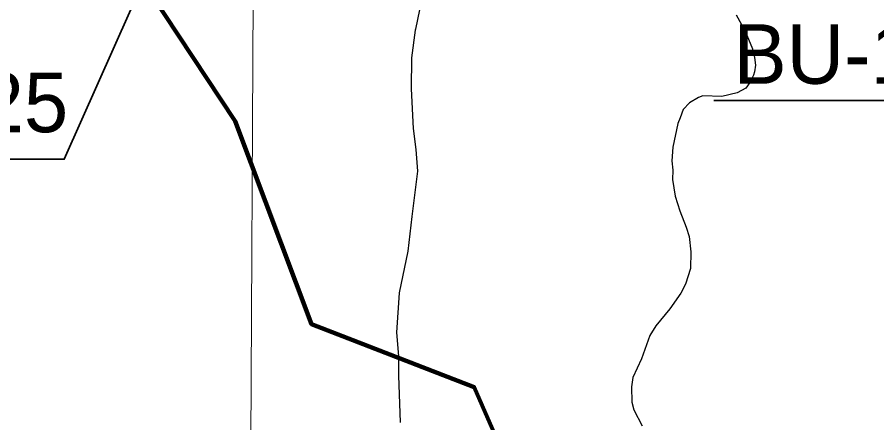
# Model space of a CAD drawing. Extents: x 553962 to 842807, y 8883888 to 9032388.
# Drawn here: x 718009 to 723783, y 8952150 to 8954876 of the extents above; entities that cross this region are included whole.
import ezdxf

# ---------------------------------------------------------------- set-up
doc = ezdxf.new("R2010")
doc.units = 0
doc.header["$LTSCALE"] = 150
for name, color, linetype, lineweight in [('1', 7, 'Continuous', 13), ('12', 7, 'Continuous', 25), ('24', 7, 'Continuous', 25), ('40', 7, 'Continuous', 60), ('9', 7, 'Continuous', 90)]:
    doc.layers.add(name, color=color, linetype=linetype, lineweight=lineweight)

msp = doc.modelspace()

# ---------------------------------------------------------------- linework, layer by layer
at = {"layer": '1'}
msp.add_lwpolyline([(719978.9, 9023574.5), (719561.6, 8949232.2), (719215.6, 8890710.6)], dxfattribs=at)
at = {"layer": '12'}
for points in [[(720826.5, 8955484.8), (720782.3, 8955108.3), (720776.9, 8955086.2), (720746.1, 8955018.2), (720711.5, 8954926.2), (720684.2, 8954796.2)], [(720684.2, 8954796.2), (720682.7, 8954789), (720658.4, 8954603.2), (720655.8, 8954395.5), (720668.3, 8954128.7), (720687.2, 8953986.8), (720697.4, 8953841), (720660.5, 8953536.3)], [(720660.5, 8953536.3), (720632.3, 8953303.6), (720574.4, 8953024), (720557, 8952757.4), (720570, 8952598.7), (720569.9, 8952467.6), (720580.3, 8952151.6)]]:
    msp.add_lwpolyline(points, dxfattribs=at)
at = {"layer": '24'}
msp.add_lwpolyline([(722838.2, 8954891), (722897.7, 8954782.5), (722948.3, 8954663.9), (722961.8, 8954604.8), (722967, 8954553.5), (722961.1, 8954509.7), (722954.3, 8954487.2), (722929.7, 8954436.7), (722902.1, 8954398.9), (722845.5, 8954368.8), (722742.5, 8954343.8), (722614.1, 8954347.3), (722585.1, 8954336.2), (722525.4, 8954301.6), (722481.1, 8954255.8), (722462.5, 8954199.1), (722445.9, 8954162.3), (722412.2, 8954002), (722407.1, 8953910.7), (722412.4, 8953847.7), (722409.8, 8953784.7), (722428.2, 8953674.3), (722458.8, 8953575.1), (722502.9, 8953464.5), (722521.8, 8953401.6), (722533.8, 8953298.8), (722531.8, 8953188.4), (722498.4, 8953081.4), (722466, 8953022.2), (722392.6, 8952917.1), (722298.6, 8952801.5), (722258.6, 8952737.9), (722201.2, 8952579.7), (722143.9, 8952454), (722134, 8952391.1), (722136.5, 8952288.2), (722149.9, 8952237.2), (722206.1, 8952129.9)], dxfattribs=at)
at = {"layer": '40', "lineweight": 35}
for points in [[(725507.5, 8955735), (724644.7, 8954316.6), (722687.9, 8954316.6)], [(719101.2, 8955668.9), (718324.8, 8953921), (716286.8, 8953921)]]:
    msp.add_lwpolyline(points, dxfattribs=at)
at = {"layer": '9'}
msp.add_lwpolyline([(717295.3, 8959630.3), (717636.9, 8956393.6), (717537.2, 8955887), (718376.1, 8955487), (718808.6, 8955185.8), (719472.1, 8954177.6), (719984.6, 8952814.2), (721077.3, 8952390.4), (721486.8, 8951456.6), (721666.8, 8950799.8), (721718.4, 8950547.1), (727920.4, 8947850.3), (733274.5, 8948007.9), (737635.8, 8948628.8)], dxfattribs=at)

# ---------------------------------------------------------------- texts
at = {"layer": '40'}
for s, p in [('BU-128', (722820.6, 8954428.5)), ('BU-125', (716537.7, 8954103.1))]:
    msp.add_text(s, height=400, dxfattribs=at).set_placement(p)

doc.saveas('drawing.dxf')
